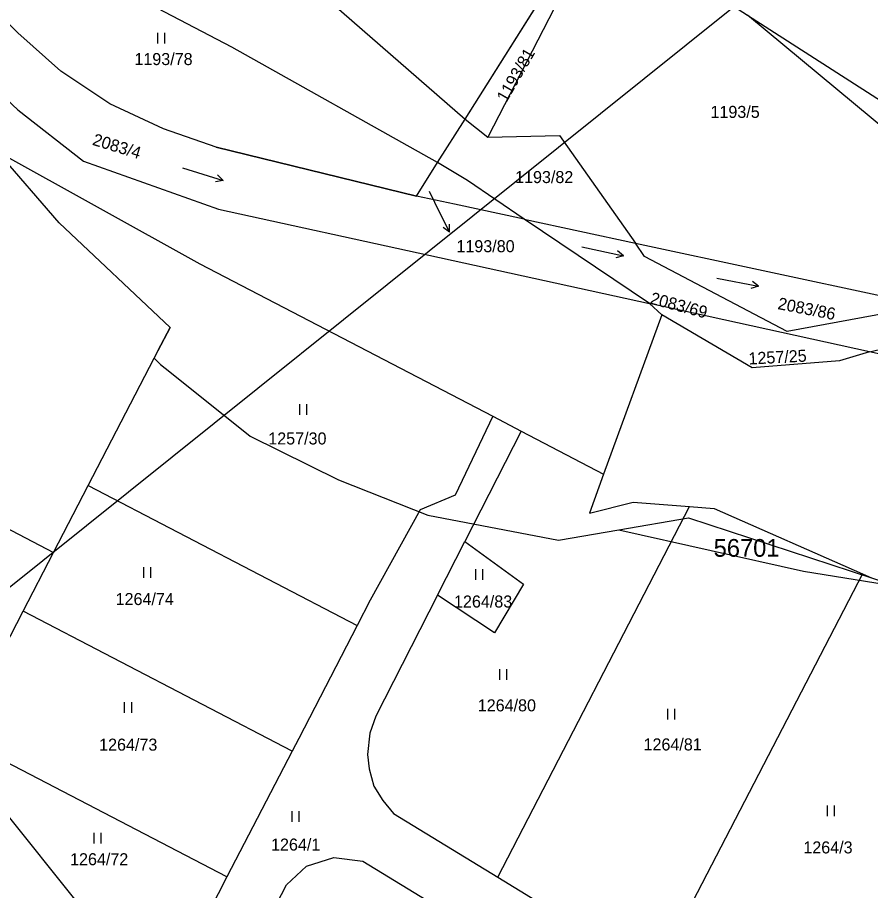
# Model space of a CAD drawing. Extents: x -794765 to -785424, y -1118958 to -1108731.
# Drawn here: x -792638.4 to -792518, y -1109962.1 to -1109838.8 of the extents above; entities that cross this region are included whole.
import ezdxf

# ---------------------------------------------------------------- set-up
doc = ezdxf.new("R2010")
doc.units = 0
for name, color, linetype in [('Level 66', 7, 'Continuous'), ('Level 71', 7, 'Continuous'), ('Level 75', 7, 'Continuous'), ('Level 76', 7, 'Continuous'), ('Level 80', 7, 'Continuous'), ('Level 81', 7, 'Continuous'), ('Vrstva 62', 7, 'Continuous')]:
    doc.layers.add(name, color=color, linetype=linetype)

msp = doc.modelspace()

# ---------------------------------------------------------------- linework, layer by layer
at = {"layer": 'Level 66'}
for p, q in [((-792618.59, -1109842.5), (-792618.59, -1109841)), ((-792617.59, -1109842.5), (-792617.59, -1109841)), ((-792615.09, -1109860.08), (-792609.36, -1109861.83)), ((-792609.36, -1109861.83), (-792610.15, -1109861.06)), ((-792609.36, -1109861.83), (-792610.44, -1109862.02)), ((-792558.71, -1109871.23), (-792552.84, -1109872.48)), ((-792552.84, -1109872.48), (-792553.9, -1109872.76)), ((-792552.84, -1109872.48), (-792553.69, -1109871.78)), ((-792539.68, -1109875.63), (-792533.79, -1109876.77)), ((-792533.79, -1109876.77), (-792534.65, -1109876.09)), ((-792533.79, -1109876.77), (-792534.84, -1109877.08)), ((-792598.52, -1109894.91), (-792598.52, -1109893.41)), ((-792597.52, -1109894.91), (-792597.52, -1109893.41)), ((-792620.57, -1109917.93), (-792620.57, -1109916.43)), ((-792619.57, -1109917.93), (-792619.57, -1109916.43)), ((-792573.69, -1109918.24), (-792573.69, -1109916.74)), ((-792572.69, -1109918.24), (-792572.69, -1109916.74)), ((-792570.31, -1109932.34), (-792570.31, -1109930.84)), ((-792569.31, -1109932.34), (-792569.31, -1109930.84)), ((-792623.26, -1109937.01), (-792623.26, -1109935.51)), ((-792622.26, -1109937.01), (-792622.26, -1109935.51)), ((-792546.6, -1109937.93), (-792546.6, -1109936.43)), ((-792545.6, -1109937.93), (-792545.6, -1109936.43)), ((-792524.04, -1109951.61), (-792524.04, -1109950.11)), ((-792523.04, -1109951.61), (-792523.04, -1109950.11)), ((-792599.6, -1109952.39), (-792599.6, -1109950.89)), ((-792598.6, -1109952.39), (-792598.6, -1109950.89)), ((-792627.58, -1109955.44), (-792627.58, -1109953.94)), ((-792626.58, -1109955.44), (-792626.58, -1109953.94))]:
    msp.add_line(p, q, dxfattribs=at)
at = {"layer": 'Level 71'}
msp.add_lwpolyline([(-791938.08, -1109742.36), (-792598.01, -1110271.46), (-792786.15, -1110036.8), (-792126.22, -1109507.7)], close=True, dxfattribs=at)
at = {"layer": 'Level 75'}
for p, q in [((-792575.21, -1109853.19), (-792559.98, -1109829.02)), ((-792558.65, -1109829.85), (-792571.98, -1109855.72)), ((-792501.44, -1109866.68), (-792535.33, -1109838.48)), ((-792579.07, -1109859.32), (-792575.21, -1109853.19)), ((-792575.21, -1109853.19), (-792571.98, -1109855.72)), ((-792582.04, -1109864.04), (-792579.07, -1109859.32)), ((-792566.87, -1109867.3), (-792551.16, -1109870.68)), ((-792549.16, -1109879.23), (-792566.87, -1109867.3)), ((-792551.16, -1109870.68), (-792510.07, -1109879.52)), ((-792518.11, -1109886.06), (-792549.16, -1109879.23)), ((-792549.16, -1109879.23), (-792547.43, -1109880.8)), ((-792547.43, -1109880.8), (-792555.65, -1109903.32)), ((-792518.11, -1109886.06), (-792500.99, -1109881.89)), ((-792672.75, -1109893.84), (-792633.29, -1109914.38)), ((-792571.27, -1109895.13), (-792567.26, -1109897.24)), ((-792567.26, -1109897.24), (-792575.22, -1109912.84)), ((-792567.26, -1109897.24), (-792555.65, -1109903.32)), ((-792555.65, -1109903.32), (-792557.65, -1109908.8)), ((-792633.29, -1109914.38), (-792628.39, -1109904.92)), ((-792628.39, -1109904.92), (-792590.44, -1109924.67)), ((-792570.58, -1109960.21), (-792543.5, -1109907.88)), ((-792543.5, -1109907.88), (-792540.02, -1109908.16)), ((-792540.02, -1109908.16), (-792519.12, -1109917.38)), ((-792579.08, -1109920.4), (-792575.22, -1109912.84)), ((-792637.58, -1109922.67), (-792633.29, -1109914.38)), ((-792519.12, -1109917.38), (-792548.33, -1109973.78)), ((-792519.12, -1109917.38), (-792517.82, -1109917.95)), ((-792645.35, -1109937.69), (-792637.58, -1109922.67)), ((-792599.59, -1109942.44), (-792637.58, -1109922.67)), ((-792608.83, -1109960.17), (-792646.77, -1109940.43)), ((-792599.59, -1109942.44), (-792608.83, -1109960.17)), ((-792608.83, -1109960.17), (-792618.2, -1109978.42)), ((-792570.58, -1109960.21), (-792548.33, -1109973.78))]:
    msp.add_line(p, q, dxfattribs=at)
for points in [[(-792666.04, -1109812.15), (-792648.65, -1109814.21), (-792617.98, -1109830.19), (-792627.04, -1109809.49), (-792624.14, -1109808.65), (-792597.72, -1109833.53), (-792575.21, -1109853.19)], [(-792674.81, -1109815.08), (-792648.6, -1109842.28), (-792638.31, -1109851.89), (-792629.04, -1109859.12), (-792610.02, -1109865.87), (-792580.31, -1109872.39), (-792549.16, -1109879.23)], [(-792579.07, -1109859.32), (-792608.13, -1109843.03), (-792650.25, -1109821), (-792659.54, -1109818.98)], [(-792582.04, -1109864.04), (-792610.32, -1109857.13), (-792617.78, -1109854.53), (-792625.34, -1109851.04), (-792632.25, -1109846.43), (-792638.35, -1109841.01), (-792644.12, -1109835.18), (-792659.54, -1109818.98)], [(-792535.33, -1109838.48), (-792529.02, -1109842.55), (-792506.45, -1109857.05)], [(-792571.98, -1109855.72), (-792561.87, -1109855.49), (-792551.16, -1109870.68)], [(-792641.23, -1109857.76), (-792612.62, -1109873.62), (-792571.27, -1109895.13)], [(-792628.39, -1109904.92), (-792619.08, -1109886.94), (-792618.55, -1109885.9), (-792616.85, -1109882.62), (-792632.51, -1109867.81), (-792641.23, -1109857.76)], [(-792566.87, -1109867.3), (-792574.86, -1109861.84), (-792579.07, -1109859.32)], [(-792566.87, -1109867.3), (-792576.67, -1109865.19), (-792582.04, -1109864.04)], [(-792510.07, -1109879.52), (-792529.74, -1109883.15), (-792549.88, -1109872.57), (-792551.16, -1109870.68)], [(-792518.11, -1109886.06), (-792522.36, -1109887.29), (-792534.66, -1109888.31), (-792547.43, -1109880.8)], [(-792424.33, -1109945.11), (-792425.94, -1109943.64), (-792440.58, -1109930.57), (-792464.4, -1109909.3), (-792481.97, -1109895.81), (-792506.88, -1109888.52), (-792518.11, -1109886.06)], [(-792571.27, -1109895.13), (-792576.62, -1109906.28), (-792581.55, -1109908.33), (-792588.6, -1109921.1), (-792590.44, -1109924.67)], [(-792557.65, -1109908.8), (-792551.48, -1109907.24), (-792543.5, -1109907.88)], [(-792575.22, -1109912.84), (-792566.94, -1109918.85), (-792571.05, -1109925.71), (-792579.08, -1109920.4)], [(-792579.08, -1109920.4), (-792587.8, -1109937.48), (-792588.65, -1109939.86), (-792588.98, -1109942.89), (-792588.76, -1109944.93), (-792588.1, -1109947.35), (-792586.83, -1109949.39), (-792585.3, -1109951.24), (-792570.58, -1109960.21)], [(-792590.44, -1109924.67), (-792598.66, -1109940.65), (-792599.59, -1109942.44)], [(-792612.76, -1109985.21), (-792600.39, -1109961.31), (-792597.57, -1109958.68), (-792593.72, -1109957.43), (-792589.65, -1109957.94), (-792576, -1109966.26)]]:
    msp.add_lwpolyline(points, dxfattribs=at)
at = {"layer": 'Level 80'}
for p, q in [((-792580.27, -1109863.35), (-792578.74, -1109866.45)), ((-792578.74, -1109866.45), (-792577.42, -1109869.15)), ((-792577.42, -1109869.15), (-792578.31, -1109868.47)), ((-792577.42, -1109869.15), (-792577.41, -1109868.03))]:
    msp.add_line(p, q, dxfattribs=at)
at = {"layer": 'Level 81'}
for points in [[(-792610.32, -1109857.13), (-792582.04, -1109864.04), (-792579.07, -1109859.32), (-792575.21, -1109853.19), (-792559.98, -1109829.02), (-792558.4, -1109826.51), (-792555.44, -1109826.91), (-792551.53, -1109827.43), (-792544.7, -1109832.44), (-792535.33, -1109838.48), (-792529.02, -1109842.55), (-792506.45, -1109857.05), (-792483.14, -1109869.01), (-792479.72, -1109872.05), (-792462.76, -1109889.76), (-792459.92, -1109888.82), (-792457.26, -1109890.78), (-792443.92, -1109900.63), (-792438.83, -1109908.9), (-792429.71, -1109920.9), (-792431.42, -1109922.33), (-792425.28, -1109929.04), (-792420.88, -1109932.17)], [(-792616.85, -1109882.62), (-792618.55, -1109885.9), (-792619.08, -1109886.94), (-792618.21, -1109887.81), (-792616.88, -1109888.87)], [(-792616.88, -1109888.87), (-792605.54, -1109897.93), (-792593.09, -1109904.09), (-792580.44, -1109909.08), (-792562.03, -1109912.63), (-792553.51, -1109911.17)], [(-792553.51, -1109911.17), (-792543.66, -1109909.49), (-792517.82, -1109917.95), (-792514.21, -1109919.13)], [(-792553.51, -1109911.17), (-792527.45, -1109916.99), (-792517.2, -1109918.65), (-792514.21, -1109919.13)]]:
    msp.add_lwpolyline(points, dxfattribs=at)
at = {"layer": 'Vrstva 62'}
msp.add_line((-792650.34, -1109938.34), (-792607.04, -1109992.34), dxfattribs=at)

# ---------------------------------------------------------------- texts
at = {"layer": 'Level 76'}
for s, p in [('1193/78', (-792621.88, -1109845.55)), ('1193/5', (-792540.56, -1109853.01)), ('1193/82', (-792568.14, -1109862.21)), ('1193/80', (-792576.42, -1109871.97)), ('1257/30', (-792602.98, -1109899.12)), ('1264/74', (-792624.53, -1109921.79)), ('1264/83', (-792576.76, -1109922.14)), ('1264/80', (-792573.41, -1109936.8)), ('1264/73', (-792626.86, -1109942.35)), ('1264/81', (-792550.01, -1109942.32)), ('1264/1', (-792602.59, -1109956.46)), ('1264/3', (-792527.45, -1109956.86)), ('1264/72', (-792630.96, -1109958.53))]:
    msp.add_text(s, height=1.7, dxfattribs=at).set_placement(p)
for s, rotation, p in [('1193/81', 60, (-792569.37, -1109850.92)), ('2083/4', 343, (-792627.91, -1109856.79)), ('2083/69', 345, (-792549.2, -1109879.21)), ('2083/86', 349, (-792531.16, -1109879.99)), ('1257/25', 3, (-792535.15, -1109887.84))]:
    msp.add_text(s, height=1.7, rotation=rotation, dxfattribs=at).set_placement(p)
at = {"layer": 'Level 81'}
msp.add_text('56701', height=2.5, dxfattribs=at).set_placement((-792540.11, -1109914.97))

doc.saveas('drawing.dxf')
